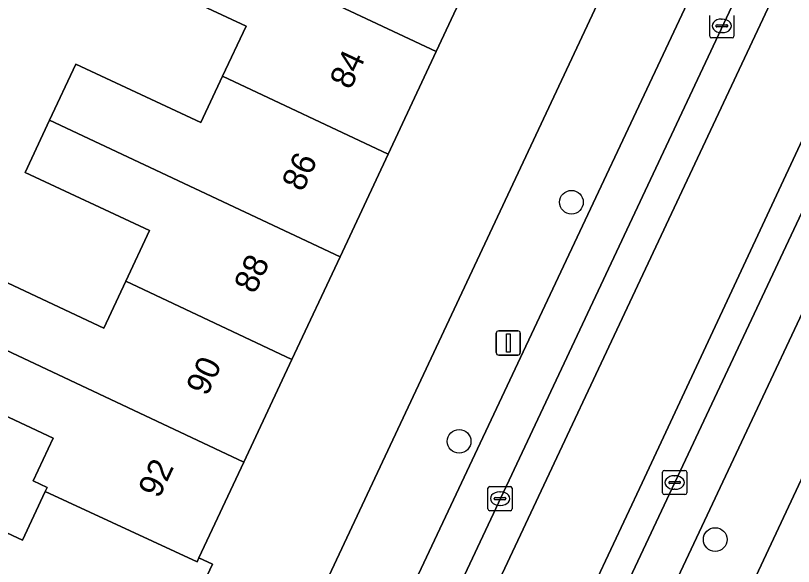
# Model space of a CAD drawing. Extents: x 159817 to 160765, y 380688 to 381638.
# Drawn here: x 160060.94 to 160093.06, y 381261.41 to 381284.17 of the extents above; entities that cross this region are included whole.
import ezdxf

# ---------------------------------------------------------------- set-up
doc = ezdxf.new("R2010")
doc.units = 0
for name, color, linetype in [('IMGEO_Boom', 7, 'Continuous'), ('IMGEO_Erf', 7, 'Continuous'), ('IMGEO_Kolk', 7, 'Continuous'), ('IMGEO_Lichtmast', 7, 'Continuous'), ('IMGEO_Pand', 7, 'Continuous'), ('IMGEO_Pand_nummerreeks', 7, 'Continuous'), ('IMGEO_Parkeervlak_open', 7, 'Continuous'), ('IMGEO_Rijbaan_lokaal_gesloten', 7, 'Continuous'), ('IMGEO_Voetpad_open', 7, 'Continuous')]:
    doc.layers.add(name, color=color, linetype=linetype)

msp = doc.modelspace()

# ---------------------------------------------------------------- linework, layer by layer
at = {"layer": 'IMGEO_Boom'}
for centre in [(160083.893, 381276.453), (160079.258, 381266.574), (160089.829, 381262.518)]:
    msp.add_circle(centre, 0.489, dxfattribs=at)
at = {"layer": 'IMGEO_Erf'}
for points in [[(160092.258, 381312.476), (160090.221, 381308.123), (160088.236, 381303.883), (160086.251, 381299.642), (160084.266, 381295.402), (160082.281, 381291.162), (160080.296, 381286.922), (160078.311, 381282.681), (160076.326, 381278.441), (160074.34, 381274.2), (160072.355, 381269.959), (160070.371, 381265.72), (160068.515, 381261.756), (160069.074, 381261.494), (160066.985, 381257.032), (160065.066, 381252.933), (160065.564, 381252.7), (160064.302, 381250), (160063.49, 381248.262), (160061.17, 381243.297), (160064.796, 381241.634), (160068.719, 381250), (160100.669, 381318.138)], [(160038.546, 381285.838), (160050.389, 381280.071), (160053.476, 381278.724), (160052.007, 381275.357), (160056.916, 381273.099), (160056.514, 381272.239), (160058.376, 381271.363), (160058.412, 381271.44), (160059.45, 381273.656), (160064.586, 381271.252), (160065.493, 381273.189), (160066.473, 381275.282), (160061.338, 381277.685), (160062.349, 381279.844), (160063.433, 381282.16), (160068.595, 381279.743), (160069.491, 381281.657), (160070.462, 381283.731), (160065.286, 381286.154)]]:
    msp.add_lwpolyline(points, dxfattribs=at)
for points in [[(160104.572, 381278.026), (160106.698, 381282.552), (160108.824, 381287.077), (160110.95, 381291.603), (160112.851, 381295.65), (160112.224, 381295.944), (160114.387, 381300.548), (160116.549, 381305.151), (160112.977, 381306.833), (160086.358, 381250), (160083.551, 381243.93), (160083.452, 381243.715), (160086.966, 381242.074), (160089.11, 381246.66), (160090.671, 381250), (160091.253, 381251.246), (160091.859, 381250.961), (160092.803, 381252.97), (160093.943, 381255.397), (160096.069, 381259.923), (160098.195, 381264.449), (160100.321, 381268.975), (160102.447, 381273.501)], [(160062.248, 381264.669), (160061.671, 381264.939), (160062.5, 381266.71), (160058.149, 381268.747), (160057.643, 381267.666), (160057.228, 381266.803), (160056.278, 381264.809), (160061.229, 381262.491), (160062.172, 381264.507)]]:
    msp.add_lwpolyline(points, close=True, dxfattribs=at)
at = {"layer": 'IMGEO_Kolk'}
for p, q in [((160089.603, 381283.314), (160089.603, 381284.166)), ((160090.091, 381284.02), (160090.116, 381284.02)), ((160090.604, 381284.166), (160090.604, 381283.314)), ((160089.862, 381283.734), (160089.862, 381283.746)), ((160090.3, 381283.697), (160089.902, 381283.697)), ((160089.905, 381283.783), (160090.303, 381283.783)), ((160090.346, 381283.746), (160090.346, 381283.734)), ((160090.114, 381283.46), (160090.089, 381283.46)), ((160090.53, 381283.24), (160089.678, 381283.24)), ((160087.73, 381265.374), (160088.582, 381265.374)), ((160087.655, 381264.448), (160087.655, 381265.3)), ((160088.143, 381265.154), (160088.168, 381265.154)), ((160088.656, 381265.3), (160088.656, 381264.448)), ((160087.914, 381264.868), (160087.914, 381264.88)), ((160088.352, 381264.831), (160087.954, 381264.831)), ((160087.957, 381264.917), (160088.355, 381264.917)), ((160088.398, 381264.88), (160088.398, 381264.868)), ((160080.447, 381263.782), (160080.447, 381264.634)), ((160080.522, 381264.708), (160081.374, 381264.708)), ((160080.935, 381264.488), (160080.96, 381264.488)), ((160081.448, 381264.634), (160081.448, 381263.782)), ((160088.166, 381264.594), (160088.141, 381264.594)), ((160080.706, 381264.202), (160080.706, 381264.214)), ((160081.144, 381264.165), (160080.746, 381264.165)), ((160080.749, 381264.251), (160081.147, 381264.251)), ((160081.19, 381264.214), (160081.19, 381264.202)), ((160088.582, 381264.374), (160087.73, 381264.374)), ((160080.958, 381263.928), (160080.933, 381263.928)), ((160081.374, 381263.708), (160080.522, 381263.708))]:
    msp.add_line(p, q, dxfattribs=at)
for points in [[(160089.603, 381283.314), (160089.603, 381284.166)], [(160090.604, 381284.166), (160090.604, 381283.314)], [(160090.53, 381283.24), (160089.678, 381283.24)], [(160087.73, 381265.374), (160088.582, 381265.374)], [(160087.655, 381264.448), (160087.655, 381265.3)], [(160088.656, 381265.3), (160088.656, 381264.448)], [(160080.447, 381263.782), (160080.447, 381264.634)], [(160080.522, 381264.708), (160081.374, 381264.708)], [(160081.448, 381264.634), (160081.448, 381263.782)], [(160088.582, 381264.374), (160087.73, 381264.374)], [(160081.374, 381263.708), (160080.522, 381263.708)]]:
    msp.add_lwpolyline(points, dxfattribs=at)
for centre, radius, start, end in [((160089.902, 381283.743), 0.0403, 85.8775, 175.7526), ((160089.899, 381283.733), 0.0366, 178.938, 274.7102), ((160090.303, 381283.74), 0.043, 264.8664, 352.4533), ((160090.307, 381283.745), 0.0386, 1.7309, 96.639), ((160089.68, 381283.316), 0.0765, 181.552, 268.448), ((160089.68, 381283.316), 0.0765, 181.552, 268.448), ((160090.528, 381283.316), 0.0765, 271.552, 358.448), ((160090.528, 381283.316), 0.0765, 271.552, 358.448), ((160087.732, 381265.298), 0.0765, 91.552, 178.448), ((160087.732, 381265.298), 0.0765, 91.552, 178.448), ((160088.58, 381265.298), 0.0765, 1.552, 88.448), ((160088.58, 381265.298), 0.0765, 1.552, 88.448), ((160087.954, 381264.877), 0.0403, 85.8775, 175.7526), ((160087.951, 381264.867), 0.0366, 178.938, 274.7102), ((160088.355, 381264.874), 0.043, 264.8664, 352.4533), ((160088.359, 381264.879), 0.0386, 1.7309, 96.639), ((160080.524, 381264.632), 0.0765, 91.552, 178.448), ((160080.524, 381264.632), 0.0765, 91.552, 178.448), ((160081.372, 381264.632), 0.0765, 1.552, 88.448), ((160081.372, 381264.632), 0.0765, 1.552, 88.448), ((160087.732, 381264.45), 0.0765, 181.552, 268.448), ((160087.732, 381264.45), 0.0765, 181.552, 268.448), ((160088.58, 381264.45), 0.0765, 271.552, 358.448), ((160088.58, 381264.45), 0.0765, 271.552, 358.448), ((160080.746, 381264.211), 0.0403, 85.8775, 175.7526), ((160080.743, 381264.201), 0.0366, 178.938, 274.7102), ((160081.147, 381264.208), 0.043, 264.8664, 352.4533), ((160081.151, 381264.213), 0.0386, 1.7309, 96.639), ((160080.524, 381263.784), 0.0765, 181.552, 268.448), ((160080.524, 381263.784), 0.0765, 181.552, 268.448), ((160081.372, 381263.784), 0.0765, 271.552, 358.448), ((160081.372, 381263.784), 0.0765, 271.552, 358.448)]:
    msp.add_arc(centre, radius, start, end, dxfattribs=at)
for centre, major_axis, ratio, start_param, end_param in [((160090.09, 381283.74), (-0.387, 0.002), 0.722429, 4.712389, 7.853982), ((160090.115, 381283.74), (-0.39, 0.002), 0.717154, 1.570796, 4.712389), ((160088.142, 381264.874), (-0.387, 0.002), 0.722429, 4.712389, 7.853982), ((160088.167, 381264.874), (-0.39, 0.002), 0.717154, 1.570796, 4.712389), ((160080.934, 381264.208), (-0.387, 0.002), 0.722429, 4.712389, 7.853982), ((160080.959, 381264.208), (-0.39, 0.002), 0.717154, 1.570796, 4.712389)]:
    msp.add_ellipse(centre, major_axis=major_axis, ratio=ratio, start_param=start_param, end_param=end_param, dxfattribs=at)
at = {"layer": 'IMGEO_Lichtmast'}
for p, q in [((160080.791, 381270.24), (160080.791, 381271.04)), ((160080.791, 381271.04), (160080.791, 381270.24)), ((160080.891, 381271.14), (160081.681, 381271.14)), ((160081.681, 381271.14), (160080.891, 381271.14)), ((160081.781, 381271.04), (160081.781, 381270.24)), ((160081.781, 381270.24), (160081.781, 381271.04)), ((160081.681, 381270.14), (160080.891, 381270.14)), ((160080.891, 381270.14), (160081.681, 381270.14))]:
    msp.add_line(p, q, dxfattribs=at)
msp.add_lwpolyline([(160081.211, 381271.015), (160081.361, 381271.015), (160081.361, 381270.265), (160081.211, 381270.265), (160081.211, 381271.015)], dxfattribs=at)
for centre, start, end in [((160080.891, 381271.04), 90, 180), ((160080.891, 381271.04), 90, 180), ((160081.681, 381271.04), 0, 90), ((160081.681, 381271.04), 360, 90), ((160080.891, 381270.24), 180, 270), ((160080.891, 381270.24), 180, 270), ((160081.681, 381270.24), 270, 0), ((160081.681, 381270.24), 270, 0)]:
    msp.add_arc(centre, 0.1, start, end, dxfattribs=at)
at = {"layer": 'IMGEO_Pand'}
for points in [[(160078.311, 381282.681), (160080.296, 381286.922), (160073.447, 381290.146), (160072.522, 381288.17), (160067.36, 381290.586), (160066.305, 381288.331)], [(160078.311, 381282.681), (160066.305, 381288.331), (160065.286, 381286.154), (160070.462, 381283.731), (160069.491, 381281.657), (160076.326, 381278.441)], [(160062.349, 381279.844), (160074.34, 381274.2), (160076.326, 381278.441), (160069.491, 381281.657), (160068.595, 381279.743), (160063.433, 381282.16)], [(160062.349, 381279.844), (160061.338, 381277.685), (160066.473, 381275.282), (160065.493, 381273.189), (160072.355, 381269.959), (160074.34, 381274.2)], [(160065.493, 381273.189), (160064.586, 381271.252), (160059.45, 381273.656), (160058.412, 381271.44), (160058.376, 381271.363), (160070.371, 381265.72), (160072.355, 381269.959)], [(160070.371, 381265.72), (160058.376, 381271.363), (160056.514, 381272.239), (160054.961, 381268.921), (160054.556, 381268.044), (160057.228, 381266.803), (160057.643, 381267.666), (160058.149, 381268.747), (160062.5, 381266.71), (160061.671, 381264.939), (160062.248, 381264.669), (160062.172, 381264.507), (160068.441, 381261.596), (160068.515, 381261.756)], [(160066.985, 381257.032), (160069.074, 381261.494), (160068.515, 381261.756), (160068.441, 381261.596), (160062.172, 381264.507), (160061.229, 381262.491), (160056.278, 381264.809), (160057.228, 381266.803), (160054.556, 381268.044), (160053.945, 381266.721), (160052.57, 381263.784)]]:
    msp.add_lwpolyline(points, close=True, dxfattribs=at)
at = {"layer": 'IMGEO_Parkeervlak_open'}
for points in [[(160070.611, 381242.154), (160074.295, 381250), (160101.43, 381307.786)], [(160100.275, 381306.758), (160099.052, 381306.314), (160098.772, 381306.149), (160072.368, 381250), (160070.305, 381245.613)], [(160107.052, 381305.091), (160081.165, 381250), (160079.248, 381245.92)], [(160082.176, 381247.962), (160082.391, 381248.399), (160083.143, 381250), (160107.344, 381301.502)]]:
    msp.add_lwpolyline(points, dxfattribs=at)
at = {"layer": 'IMGEO_Rijbaan_lokaal_gesloten'}
for points in [[(160094.482, 381289.744), (160102.66, 381307.196), (160101.43, 381307.786), (160074.295, 381250), (160070.611, 381242.154), (160071.864, 381241.581), (160074.041, 381246.213)], [(160075.165, 381240.07), (160086.808, 381264.863), (160102.688, 381298.872), (160105.882, 381305.652), (160102.66, 381307.196), (160094.482, 381289.744), (160074.041, 381246.213), (160071.864, 381241.581)], [(160107.052, 381305.091), (160105.882, 381305.652), (160102.688, 381298.872), (160086.808, 381264.863), (160075.165, 381240.07), (160076.284, 381239.558), (160076.646, 381240.338), (160079.033, 381245.483), (160079.248, 381245.92), (160081.165, 381250)]]:
    msp.add_lwpolyline(points, close=True, dxfattribs=at)
at = {"layer": 'IMGEO_Voetpad_open'}
for points in [[(160101.43, 381307.786), (160102.145, 381309.306), (160100.344, 381310.181), (160107.377, 381325.246), (160109.242, 381324.385), (160109.962, 381325.916), (160105.356, 381328.134), (160101.76, 381320.464), (160100.669, 381318.138), (160068.719, 381250), (160064.796, 381241.634), (160062.588, 381238.706)], [(160079.248, 381245.92), (160083.551, 381243.93), (160086.358, 381250), (160112.977, 381306.833)], [(160070.305, 381245.613), (160072.368, 381250), (160098.772, 381306.149), (160099.052, 381306.314), (160100.275, 381306.758)], [(160107.344, 381301.502), (160083.143, 381250), (160082.391, 381248.399), (160082.176, 381247.962)]]:
    msp.add_lwpolyline(points, dxfattribs=at)

# ---------------------------------------------------------------- texts
at = {"layer": 'IMGEO_Pand_nummerreeks'}
for s, rotation, p in [('84', 64.9145, (160074.772, 381281.066)), ('86', 64.9145, (160072.796, 381276.846)), ('88', 64.9145, (160070.822, 381272.629)), ('90', 64.9161, (160068.848, 381268.408)), ('92', 64.9161, (160066.87, 381264.182))]:
    msp.add_text(s, height=1, rotation=rotation, dxfattribs=at).set_placement(p)

doc.saveas('drawing.dxf')
